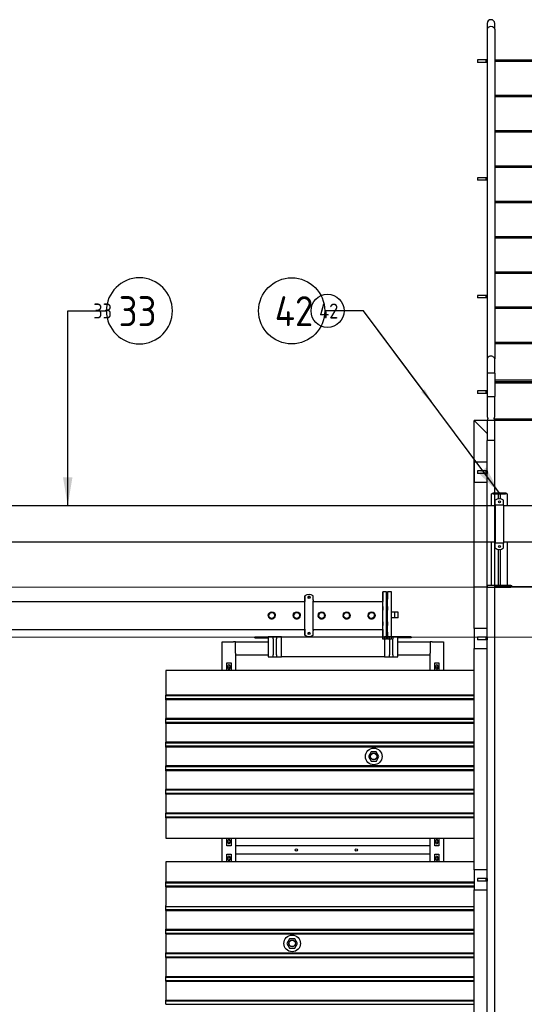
# Model space of a CAD drawing. Extents: x -89225 to 110569, y 13360 to 87647.
# Tile 312 of 478: x 37900 to 40934, y 81732 to 87647. Entities that reach past the tile are written whole.
import ezdxf

# ---------------------------------------------------------------- set-up
doc = ezdxf.new("R2010")
doc.units = 0
for name, color, linetype in [('Beluchtingstank', 253, 'Continuous'), ('Iv-Lines 035', 4, 'Continuous'), ('Iv-Lines 035 @ 100', 4, 'Continuous'), ('Iv-Lines 035 @ 50', 4, 'Continuous')]:
    doc.layers.add(name, color=color, linetype=linetype)
doc.styles.add('ISO', font='ISO.SHX')

# ---------------------------------------------------------------- blocks, each defined once
blk = doc.blocks.new('Leidingwerk beluchtingsinstallatie')
for p, q in [((1288058.3, -919506.4), (1288058.3, -919435.4)), ((1288068.3, -919435.4), (1288058.3, -919435.4)), ((1288061.3, -919430.4), (1288067.3, -919430.4)), ((1288061.3, -919430.4), (1288061.3, -919435.4)), ((1288144.3, -919430.4), (1288067.3, -919430.4)), ((1288068.3, -919435.4), (1288098.3, -919435.4)), ((1288098.3, -919435.4), (1288098.3, -919465.1)), ((1288098.3, -919435.4), (1288113.3, -919435.4)), ((1288113.3, -919435.4), (1288143.3, -919435.4)), ((1288113.3, -919465.1), (1288113.3, -919435.4)), ((1288153.3, -919435.4), (1288143.3, -919435.4)), ((1288144.3, -919430.4), (1288150.3, -919430.4)), ((1288150.3, -919435.4), (1288150.3, -919430.4)), ((1288153.3, -919435.4), (1288153.3, -919506.4)), ((1288080.8, -919496.9), (1288080.8, -919473.1)), ((1288080.8, -919501.9), (1288080.8, -919496.9)), ((1288130.8, -919496.9), (1288130.8, -919473.1)), ((1288130.8, -919501.9), (1288130.8, -919496.9)), ((1288080.8, -919506.4), (1283586.5, -919506.4)), ((1288130.8, -919501.9), (1288080.8, -919501.9)), ((1288080.8, -919501.9), (1288080.8, -919730.9)), ((1288130.8, -919501.9), (1288130.8, -919730.9)), ((1288603.1, -919506.4), (1288130.8, -919506.4)), ((1288080.8, -919725.5), (1283593, -919725.5)), ((1288058.3, -919985.4), (1288058.3, -919725.5)), ((1288130.8, -919730.9), (1288080.8, -919730.9)), ((1288080.8, -919735.9), (1288080.8, -919730.9)), ((1288080.8, -919759.6), (1288080.8, -919735.9)), ((1288603.1, -919725.5), (1288130.8, -919725.5)), ((1288130.8, -919735.9), (1288130.8, -919730.9)), ((1288130.8, -919759.6), (1288130.8, -919735.9)), ((1288153.3, -919725.5), (1288153.3, -919985.4)), ((1288098.3, -919767.6), (1288098.3, -919985.4)), ((1288113.3, -919985.4), (1288113.3, -919767.6)), ((1287427.2, -920022.7), (1287405.2, -920022.7)), ((1287456.2, -920022.7), (1287432.2, -920022.7)), ((1288030.8, -919985.4), (1288030.8, -919995.4)), ((1288030.8, -919985.4), (1288036.8, -919985.4)), ((1288036.8, -919995.4), (1288030.8, -919995.4)), ((1288174.8, -919985.4), (1288036.8, -919985.4)), ((1288036.8, -919995.4), (1288174.8, -919995.4)), ((1288174.8, -919985.4), (1288180.8, -919985.4)), ((1288180.8, -919995.4), (1288174.8, -919995.4)), ((1288180.8, -919995.4), (1288180.8, -919985.4)), ((1283367.6, -920081.1), (1286936.2, -920081.1)), ((1286936.2, -920071.7), (1286936.2, -920047.3)), ((1286936.2, -920047.5), (1286936.2, -920047.3)), ((1286936.2, -920047.5), (1286936.2, -920071.9)), ((1286936.2, -920047.6), (1286936.2, -920072)), ((1286936.2, -920047.6), (1286936.2, -920047.8)), ((1286936.2, -920072.2), (1286936.2, -920047.8)), ((1286986.2, -920071.7), (1286986.2, -920047.3)), ((1286986.2, -920081.1), (1287405.2, -920081.1)), ((1287432.2, -920056.2), (1287427.2, -920056.2)), ((1287476.2, -920146.4), (1287456.2, -920146.4)), ((1287496.2, -920146.4), (1287476.2, -920146.4)), ((1286716, -920164.3), (1286716, -920164.5)), ((1286716, -920164.5), (1286716, -920164.6)), ((1286758.4, -920165.4), (1286758.4, -920165.6)), ((1286758.4, -920165.6), (1286758.4, -920165.8)), ((1286866, -920164.3), (1286866, -920164.5)), ((1286866, -920164.5), (1286866, -920164.6)), ((1286908.4, -920165.4), (1286908.4, -920165.6)), ((1286908.4, -920165.6), (1286908.4, -920165.8)), ((1287016, -920164.3), (1287016, -920164.5)), ((1287016, -920164.5), (1287016, -920164.6)), ((1287058.4, -920165.4), (1287058.4, -920165.6)), ((1287058.4, -920165.6), (1287058.4, -920165.8)), ((1287166, -920164.3), (1287166, -920164.5)), ((1287166, -920164.5), (1287166, -920164.6)), ((1287208.4, -920165.4), (1287208.4, -920165.6)), ((1287208.4, -920165.6), (1287208.4, -920165.8)), ((1287316, -920164.3), (1287316, -920164.5)), ((1287316, -920164.5), (1287316, -920164.6)), ((1287358.4, -920165.4), (1287358.4, -920165.6)), ((1287358.4, -920165.6), (1287358.4, -920165.8)), ((1287476.2, -920180.1), (1287456.2, -920180.1)), ((1287496.2, -920180.1), (1287476.2, -920180.1)), ((1283367.6, -920249.4), (1286936.2, -920249.4)), ((1286936.2, -920282.7), (1286936.2, -920258.3)), ((1286936.2, -920258.4), (1286936.2, -920282.8)), ((1286936.2, -920258.6), (1286936.2, -920283)), ((1286936.2, -920283.1), (1286936.2, -920258.7)), ((1286986.2, -920249.4), (1287405.2, -920249.4)), ((1286986.2, -920282.7), (1286986.2, -920258.3)), ((1286936.2, -920282.8), (1286936.2, -920282.7)), ((1286936.2, -920283), (1286936.2, -920283.1)), ((1286986.2, -920282.8), (1286986.2, -920282.7)), ((1286986.2, -920282.8), (1286986.2, -920283)), ((1286986.2, -920283), (1286986.2, -920283.1)), ((1287427.2, -920307.7), (1287405.2, -920307.7)), ((1287432.2, -920274.2), (1287427.2, -920274.2)), ((1287456.2, -920307.7), (1287432.2, -920307.7))]:
    blk.add_line(p, q)
for centre in [(1288105.8, -919482.4), (1288105.8, -919750.4)]:
    blk.add_circle(centre, 6)
for centre, start, end in [((1288105.8, -919504.4), 51.31781, 128.68219), ((1288105.8, -919728.4), 231.31781, 308.68219)]:
    blk.add_arc(centre, 40, start, end)
for centre, major_axis, ratio, start_param, end_param in [((1287405.2, -920165.2), (0, 142.5), 0.000191, 2.20242, 7.222358), ((1287427.2, -920165.2), (0, 142.5), 0.000191, 3.141593, 6.283185), ((1287432.2, -920165.2), (0, 142.5), 0.000191, 2.441701, 6.983076), ((1287456.2, -920165.2), (0, 142.5), 0.000191, 3.141592, 6.283185), ((1286961.2, -920078.5), (40, -0.3), 0.999567, 0.902158, 2.252421), ((1286961.2, -920078.8), (-40, 0.3), 0.999567, 5.393984, 5.394014), ((1286936.2, -920071.6), (0, -5), 0.000191, 4.741805, 6.179442), ((1286936.2, -920071.6), (0, -10), 0.000191, 4.741805, 6.179442), ((1286936.2, -920072.3), (0, 10), 0.000191, 3.643116, 4.741803), ((1286936.2, -920072.3), (0, -5), 0.000191, 0.162576, 1.600213), ((1286936.2, -920165.2), (0, -89.1), 0.000191, 0.162576, 3.037849), ((1286936.2, -920165.2), (0, 89.1), 0.000191, 0.162576, 0.336844), ((1286936.2, -920165.2), (0, 84.1), 0.000191, 3.304169, 6.179442), ((1286961.2, -920056.7), (6, -0.04), 0.999567, 0.012261, 3.129332), ((1286961.2, -920056.8), (-6, 0.04), 0.999567, 3.166116, 6.258662), ((1286961.2, -920057), (-6, 0.04), 0.999567, 3.178383, 6.246395), ((1286986.2, -920071.6), (0, -5), 0.000191, 4.741805, 6.179442), ((1286986.2, -920165.2), (0, -89.1), 0.000191, 0.162576, 3.037849), ((1287405.2, -920165.2), (0, 84.1), 0.000191, 3.126176, 6.298602), ((1287432.2, -920053.1), (0, 11), 0.000191, 4.420228, 8.146143), ((1287432.2, -920165.2), (0, 109), 0.000191, 3.141592, 6.283185), ((1286737.2, -920165.2), (18, -0.5), 0.999976, 0.009722, 3.131871), ((1286887.2, -920165.2), (18, -0.5), 0.999976, 0.009722, 3.131871), ((1287037.2, -920165.2), (18, -0.5), 0.999976, 0.009722, 3.131871), ((1287187.2, -920165.2), (18, -0.5), 0.999976, 0.009722, 3.131871), ((1287337.2, -920165.2), (18, -0.5), 0.999976, 0.009722, 3.131871), ((1287476.2, -920163.2), (0, 16.8), 0.000191, 3.141597, 6.28319), ((1287496.2, -920163.2), (0, 16.8), 0.000191, 3.141595, 6.283187), ((1286737.2, -920165), (-21.2, 0.6), 0.999976, 0, 3.141593), ((1286737.2, -920165.2), (-21.2, 0.6), 0.999976, 0, 3.141593), ((1286737.2, -920165), (-21.2, 0.6), 0.999976, 6.273344, 9.43462), ((1286887.2, -920165), (-21.2, 0.6), 0.999976, 0, 3.141593), ((1286887.2, -920165.2), (-21.2, 0.6), 0.999976, 0, 3.141593), ((1286887.2, -920165), (-21.2, 0.6), 0.999976, 6.273344, 9.43462), ((1287037.2, -920165), (-21.2, 0.6), 0.999976, 0, 3.141593), ((1287037.2, -920165), (-21.2, 0.6), 0.999976, 6.273344, 9.43462), ((1287037.2, -920165.2), (-21.2, 0.6), 0.999976, 0, 3.141593), ((1287187.2, -920165), (-21.2, 0.6), 0.999976, 0, 3.141593), ((1287187.2, -920165.2), (-21.2, 0.6), 0.999976, 0, 3.141593), ((1287187.2, -920165), (-21.2, 0.6), 0.999976, 6.273344, 9.43462), ((1287337.2, -920165), (-21.2, 0.6), 0.999976, 0, 3.141593), ((1287337.2, -920165.2), (-21.2, 0.6), 0.999976, 0, 3.141593), ((1287337.2, -920165), (-21.2, 0.6), 0.999976, 6.273344, 9.43462), ((1286936.2, -920258.1), (0, 10), 0.000191, 0.162576, 1.600213), ((1286936.2, -920258.9), (0, 10), 0.000191, 4.741805, 5.966844), ((1286936.2, -920165.2), (0, -89.1), 0.000191, 5.946342, 6.179442), ((1286936.2, -920258.1), (0, 5), 0.000191, 0.162576, 1.600213), ((1286936.2, -920258.9), (0, 5), 0.000191, 4.741805, 6.179442), ((1286961.2, -920273.6), (6, -0.04), 0.999567, 0.012261, 3.129332), ((1286961.2, -920273.8), (-6, 0.04), 0.999567, 3.166116, 6.258662), ((1286961.2, -920273.9), (-6, 0.04), 0.999567, 3.178383, 6.246395), ((1286986.2, -920258.1), (0, 5), 0.000191, 0.162576, 1.600213), ((1286961.2, -920251.5), (-40, 0.3), 0.999567, 0.902158, 2.252421), ((1286961.2, -920251.6), (-40, 0.3), 0.999567, 0.902158, 2.252421), ((1286961.2, -920251.8), (40, -0.3), 0.999567, 4.043751, 5.394014), ((1286961.2, -920251.9), (40, -0.3), 0.999567, 4.043751, 5.394014), ((1287432.2, -920274.7), (0, -11), 0.000191, 4.66993, 7.896441)]:
    blk.add_ellipse(centre, major_axis=major_axis, ratio=ratio, start_param=start_param, end_param=end_param)
for centre, major_axis, ratio in [((1286961.2, -920056.6), (6, -0.04), 0.999567), ((1287405.2, -920053.1), (0, 11), 0.000191), ((1287405.2, -920055.8), (0, 11), 0.000191), ((1287432.2, -920055.8), (0, 11), 0.000191), ((1286737.2, -920164.9), (21.2, -0.6), 0.999976), ((1286737.2, -920164.9), (18, -0.5), 0.999976), ((1286887.2, -920164.9), (21.2, -0.6), 0.999976), ((1286887.2, -920164.9), (18, -0.5), 0.999976), ((1287037.2, -920164.9), (21.2, -0.6), 0.999976), ((1287037.2, -920164.9), (18, -0.5), 0.999976), ((1287187.2, -920164.9), (21.2, -0.6), 0.999976), ((1287187.2, -920164.9), (18, -0.5), 0.999976), ((1287337.2, -920164.9), (21.2, -0.6), 0.999976), ((1287337.2, -920164.9), (18, -0.5), 0.999976), ((1287405.2, -920122.6), (0, 11), 0.000191), ((1287432.2, -920122.6), (0, 11), 0.000191), ((1287405.2, -920214.4), (0, 11), 0.000191), ((1287432.2, -920214.4), (0, 11), 0.000191), ((1286961.2, -920273.5), (6, -0.04), 0.999567), ((1287405.2, -920274.7), (0, 11), 0.000191), ((1287405.2, -920277.4), (0, 11), 0.000191), ((1287432.2, -920277.4), (0, 11), 0.000191)]:
    blk.add_ellipse(centre, major_axis=major_axis, ratio=ratio)
for points, knots in [([(1286874, -920153.1), (1286874.1, -920152.9), (1286874.2, -920152.8), (1286875.1, -920151.9), (1286876, -920151.2), (1286878, -920149.8), (1286879.1, -920149.2), (1286881.3, -920148.3), (1286882.5, -920148), (1286884.9, -920147.5), (1286886.1, -920147.4), (1286888.4, -920147.4), (1286889.6, -920147.5), (1286891.9, -920148), (1286893.1, -920148.3), (1286895.4, -920149.2), (1286896.4, -920149.8), (1286898.4, -920151.2), (1286899.4, -920151.9), (1286900.5, -920153.1), (1286900.8, -920153.4), (1286901.1, -920153.8)], [4.108781, 4.108781, 4.108781, 4.108781, 4.152558, 4.152558, 4.498623, 4.498623, 4.844688, 4.844688, 5.190753, 5.190753, 5.536817, 5.536817, 5.882882, 5.882882, 6.228947, 6.228947, 6.575012, 6.575012, 6.921076, 6.921076, 7.061215, 7.061215, 7.061215, 7.061215]), ([(1287024, -920153.1), (1287024.1, -920152.9), (1287024.2, -920152.8), (1287025.1, -920151.9), (1287026, -920151.2), (1287028, -920149.8), (1287029.1, -920149.2), (1287031.3, -920148.3), (1287032.5, -920148), (1287034.9, -920147.5), (1287036.1, -920147.4), (1287038.4, -920147.4), (1287039.6, -920147.5), (1287041.9, -920148), (1287043.1, -920148.3), (1287045.4, -920149.2), (1287046.4, -920149.8), (1287048.4, -920151.2), (1287049.4, -920151.9), (1287050.5, -920153.1), (1287050.8, -920153.4), (1287051.1, -920153.8)], [4.108781, 4.108781, 4.108781, 4.108781, 4.152558, 4.152558, 4.498623, 4.498623, 4.844688, 4.844688, 5.190753, 5.190753, 5.536817, 5.536817, 5.882882, 5.882882, 6.228947, 6.228947, 6.575012, 6.575012, 6.921076, 6.921076, 7.061215, 7.061215, 7.061215, 7.061215]), ([(1287174, -920153.1), (1287174.1, -920152.9), (1287174.2, -920152.8), (1287175.1, -920151.9), (1287176, -920151.2), (1287178, -920149.8), (1287179.1, -920149.2), (1287181.3, -920148.3), (1287182.5, -920148), (1287184.9, -920147.5), (1287186.1, -920147.4), (1287188.4, -920147.4), (1287189.6, -920147.5), (1287191.9, -920148), (1287193.1, -920148.3), (1287195.4, -920149.2), (1287196.4, -920149.8), (1287198.4, -920151.2), (1287199.4, -920151.9), (1287200.5, -920153.1), (1287200.8, -920153.4), (1287201.1, -920153.8)], [4.108781, 4.108781, 4.108781, 4.108781, 4.152558, 4.152558, 4.498623, 4.498623, 4.844688, 4.844688, 5.190753, 5.190753, 5.536817, 5.536817, 5.882882, 5.882882, 6.228947, 6.228947, 6.575012, 6.575012, 6.921076, 6.921076, 7.061215, 7.061215, 7.061215, 7.061215]), ([(1287324, -920153.1), (1287324.1, -920152.9), (1287324.2, -920152.8), (1287325.1, -920151.9), (1287326, -920151.2), (1287328, -920149.8), (1287329.1, -920149.2), (1287331.3, -920148.3), (1287332.5, -920148), (1287334.9, -920147.5), (1287336.1, -920147.4), (1287338.4, -920147.4), (1287339.6, -920147.5), (1287341.9, -920148), (1287343.1, -920148.3), (1287345.4, -920149.2), (1287346.4, -920149.8), (1287348.4, -920151.2), (1287349.4, -920151.9), (1287350.5, -920153.1), (1287350.8, -920153.4), (1287351.1, -920153.8)], [4.108781, 4.108781, 4.108781, 4.108781, 4.152558, 4.152558, 4.498623, 4.498623, 4.844688, 4.844688, 5.190753, 5.190753, 5.536817, 5.536817, 5.882882, 5.882882, 6.228947, 6.228947, 6.575012, 6.575012, 6.921076, 6.921076, 7.061215, 7.061215, 7.061215, 7.061215]), ([(1286887.2, -920186.8), (1286885.9, -920186.8), (1286884.5, -920186.6), (1286881.8, -920186.1), (1286880.4, -920185.7), (1286877.8, -920184.6), (1286876.6, -920184), (1286874.3, -920182.4), (1286873.2, -920181.5), (1286871.4, -920179.7), (1286870.5, -920178.6), (1286869, -920176.3), (1286868.3, -920175.1), (1286867.3, -920172.7), (1286866.9, -920171.5), (1286866.7, -920170.4)], [0, 0, 0, 0, 0.398893, 0.398893, 0.797786, 0.797786, 1.196678, 1.196678, 1.595571, 1.595571, 1.994408, 1.994408, 2.393244, 2.393244, 2.730035, 2.730035, 2.730035, 2.730035]), ([(1286907.5, -920171.5), (1286907.3, -920172.3), (1286907, -920173), (1286906.1, -920175.1), (1286905.5, -920176.3), (1286903.9, -920178.6), (1286903.1, -920179.7), (1286901.2, -920181.5), (1286900.1, -920182.4), (1286897.8, -920184), (1286896.6, -920184.6), (1286894, -920185.7), (1286892.6, -920186.1), (1286889.9, -920186.6), (1286888.5, -920186.8), (1286887.2, -920186.8)], [10.1424, 10.1424, 10.1424, 10.1424, 10.370424, 10.370424, 10.769261, 10.769261, 11.168097, 11.168097, 11.56699, 11.56699, 11.965883, 11.965883, 12.364776, 12.364776, 12.763668, 12.763668, 12.763668, 12.763668]), ([(1287037.2, -920186.8), (1287035.9, -920186.8), (1287034.5, -920186.6), (1287031.8, -920186.1), (1287030.4, -920185.7), (1287027.8, -920184.6), (1287026.6, -920184), (1287024.3, -920182.4), (1287023.2, -920181.5), (1287021.4, -920179.7), (1287020.5, -920178.6), (1287019, -920176.3), (1287018.3, -920175.1), (1287017.3, -920172.7), (1287016.9, -920171.5), (1287016.7, -920170.4)], [0, 0, 0, 0, 0.398893, 0.398893, 0.797786, 0.797786, 1.196678, 1.196678, 1.595571, 1.595571, 1.994408, 1.994408, 2.393244, 2.393244, 2.730035, 2.730035, 2.730035, 2.730035]), ([(1287057.5, -920171.5), (1287057.3, -920172.3), (1287057, -920173), (1287056.1, -920175.1), (1287055.5, -920176.3), (1287053.9, -920178.6), (1287053.1, -920179.7), (1287051.2, -920181.5), (1287050.1, -920182.4), (1287047.8, -920184), (1287046.6, -920184.6), (1287044, -920185.7), (1287042.6, -920186.1), (1287039.9, -920186.6), (1287038.5, -920186.8), (1287037.2, -920186.8)], [10.1424, 10.1424, 10.1424, 10.1424, 10.370424, 10.370424, 10.769261, 10.769261, 11.168097, 11.168097, 11.56699, 11.56699, 11.965883, 11.965883, 12.364776, 12.364776, 12.763668, 12.763668, 12.763668, 12.763668]), ([(1287187.2, -920186.8), (1287185.9, -920186.8), (1287184.5, -920186.6), (1287181.8, -920186.1), (1287180.4, -920185.7), (1287177.8, -920184.6), (1287176.6, -920184), (1287174.3, -920182.4), (1287173.2, -920181.5), (1287171.4, -920179.7), (1287170.5, -920178.6), (1287169, -920176.3), (1287168.3, -920175.1), (1287167.3, -920172.7), (1287166.9, -920171.5), (1287166.7, -920170.4)], [0, 0, 0, 0, 0.398893, 0.398893, 0.797786, 0.797786, 1.196678, 1.196678, 1.595571, 1.595571, 1.994408, 1.994408, 2.393244, 2.393244, 2.730035, 2.730035, 2.730035, 2.730035]), ([(1287207.5, -920171.5), (1287207.3, -920172.3), (1287207, -920173), (1287206.1, -920175.1), (1287205.5, -920176.3), (1287203.9, -920178.6), (1287203.1, -920179.7), (1287201.2, -920181.5), (1287200.1, -920182.4), (1287197.8, -920184), (1287196.6, -920184.6), (1287194, -920185.7), (1287192.6, -920186.1), (1287189.9, -920186.6), (1287188.5, -920186.8), (1287187.2, -920186.8)], [10.1424, 10.1424, 10.1424, 10.1424, 10.370424, 10.370424, 10.769261, 10.769261, 11.168097, 11.168097, 11.56699, 11.56699, 11.965883, 11.965883, 12.364776, 12.364776, 12.763668, 12.763668, 12.763668, 12.763668]), ([(1287337.2, -920186.8), (1287335.9, -920186.8), (1287334.5, -920186.6), (1287331.8, -920186.1), (1287330.4, -920185.7), (1287327.8, -920184.6), (1287326.6, -920184), (1287324.3, -920182.4), (1287323.2, -920181.5), (1287321.4, -920179.7), (1287320.5, -920178.6), (1287319, -920176.3), (1287318.3, -920175.1), (1287317.3, -920172.7), (1287316.9, -920171.5), (1287316.7, -920170.4)], [0, 0, 0, 0, 0.398893, 0.398893, 0.797786, 0.797786, 1.196678, 1.196678, 1.595571, 1.595571, 1.994408, 1.994408, 2.393244, 2.393244, 2.730035, 2.730035, 2.730035, 2.730035]), ([(1287357.5, -920171.5), (1287357.3, -920172.3), (1287357, -920173), (1287356.1, -920175.1), (1287355.5, -920176.3), (1287353.9, -920178.6), (1287353.1, -920179.7), (1287351.2, -920181.5), (1287350.1, -920182.4), (1287347.8, -920184), (1287346.6, -920184.6), (1287344, -920185.7), (1287342.6, -920186.1), (1287339.9, -920186.6), (1287338.5, -920186.8), (1287337.2, -920186.8)], [10.1424, 10.1424, 10.1424, 10.1424, 10.370424, 10.370424, 10.769261, 10.769261, 11.168097, 11.168097, 11.56699, 11.56699, 11.965883, 11.965883, 12.364776, 12.364776, 12.763668, 12.763668, 12.763668, 12.763668])]:
    blk.add_open_spline(points, degree=3, knots=knots)
blk = doc.blocks.new('Bordes been 4 beluchtingstank')
for p, q in [((1280221.9, -850437.3), (1280221.9, -850472.4)), ((1280266.9, -850472.4), (1280266.9, -850437.3)), ((1280221.9, -850472.4), (1280221.9, -850656.8)), ((1280266.9, -850472.4), (1280266.9, -852452.6)), ((1280164.4, -850656.8), (1280164.4, -850671.8)), ((1280214.4, -850656.8), (1280164.4, -850656.8)), ((1280214.4, -850671.8), (1280164.4, -850671.8)), ((1280214.4, -850656.8), (1280214.4, -850671.8)), ((1280221.9, -850656.8), (1280214.4, -850656.8)), ((1280221.9, -850671.8), (1280214.4, -850671.8)), ((1280221.9, -850656.8), (1280221.9, -850659.8)), ((1280221.9, -850656.8), (1280221.9, -850656.8)), ((1280221.9, -850659.8), (1280221.9, -851363.9)), ((1280266.9, -850656.8), (1281021.9, -850656.8)), ((1280266.9, -850660.8), (1281021.9, -850660.8)), ((1280266.9, -850664.8), (1281021.9, -850664.8)), ((1280266.9, -850868.8), (1281021.9, -850868.8)), ((1280266.9, -850872.8), (1281021.9, -850872.8)), ((1280266.9, -850876.8), (1281021.9, -850876.8)), ((1280266.9, -851080.8), (1281021.9, -851080.8)), ((1280266.9, -851084.8), (1281021.9, -851084.8)), ((1280266.9, -851088.8), (1281021.9, -851088.8)), ((1280266.9, -851292.8), (1281021.9, -851292.8)), ((1280266.9, -851296.8), (1281021.9, -851296.8)), ((1280266.9, -851300.8), (1281021.9, -851300.8)), ((1280164.4, -851363.9), (1280164.4, -851378.9)), ((1280214.4, -851363.9), (1280164.4, -851363.9)), ((1280214.4, -851378.9), (1280164.4, -851378.9)), ((1280214.4, -851363.9), (1280214.4, -851378.9)), ((1280221.9, -851363.9), (1280214.4, -851363.9)), ((1280221.9, -851378.9), (1280214.4, -851378.9)), ((1280221.9, -851363.9), (1280221.9, -851366.9)), ((1280221.9, -851363.9), (1280221.9, -851363.9)), ((1280221.9, -851366.9), (1280221.9, -852071)), ((1280266.9, -851504.8), (1281021.9, -851504.8)), ((1280266.9, -851508.8), (1281021.9, -851508.8)), ((1280266.9, -851512.8), (1281021.9, -851512.8)), ((1280266.9, -851716.7), (1281021.9, -851716.7)), ((1280266.9, -851720.7), (1281021.9, -851720.7)), ((1280266.9, -851724.7), (1281021.9, -851724.7)), ((1280266.9, -851928.7), (1281021.9, -851928.7)), ((1280266.9, -851932.7), (1281021.9, -851932.7)), ((1280266.9, -851936.7), (1281021.9, -851936.7)), ((1280164.4, -852071), (1280164.4, -852086)), ((1280214.4, -852071), (1280164.4, -852071)), ((1280214.4, -852086), (1280164.4, -852086)), ((1280214.4, -852071), (1280214.4, -852086)), ((1280221.9, -852071), (1280214.4, -852071)), ((1280221.9, -852086), (1280214.4, -852086)), ((1280221.9, -852071), (1280221.9, -852074)), ((1280221.9, -852071), (1280221.9, -852071)), ((1280221.9, -852074), (1280221.9, -852452.6)), ((1280266.9, -852140.7), (1281021.9, -852140.7)), ((1280266.9, -852144.7), (1281021.9, -852144.7)), ((1280266.9, -852148.7), (1281021.9, -852148.7)), ((1280266.9, -852352.7), (1281021.9, -852352.7)), ((1280266.9, -852356.7), (1281021.9, -852356.7)), ((1280266.9, -852360.7), (1281021.9, -852360.7)), ((1280221.9, -852452.6), (1280221.9, -852537.5)), ((1280266.9, -852537.5), (1280266.9, -852452.6)), ((1280266.9, -852537.5), (1280221.9, -852537.5)), ((1280221.9, -852537.5), (1280221.9, -852677.8)), ((1280266.9, -852537.5), (1280221.9, -852537.5)), ((1280266.9, -852537.5), (1280266.9, -852677.8)), ((1280266.9, -852577.7), (1281021.9, -852577.7)), ((1280266.9, -852587.7), (1281021.9, -852587.7)), ((1280266.9, -852591.7), (1281021.9, -852591.7)), ((1280266.9, -852595.7), (1281021.9, -852595.7)), ((1280164.4, -852645.3), (1280164.4, -852660.3)), ((1280214.4, -852645.3), (1280164.4, -852645.3)), ((1280214.4, -852645.3), (1280214.4, -852660.3)), ((1280221.9, -852645.3), (1280214.4, -852645.3)), ((1280221.9, -852645.3), (1280221.9, -852660.3)), ((1280214.4, -852660.3), (1280164.4, -852660.3)), ((1280221.9, -852660.3), (1280214.4, -852660.3)), ((1280221.9, -852677.8), (1280266.9, -852677.8)), ((1280221.9, -852677.8), (1280221.9, -852797.8)), ((1280221.9, -852677.8), (1280266.9, -852677.8)), ((1280266.9, -852797.8), (1280266.9, -852677.8)), ((1280221.9, -852900.3), (1280144.4, -852822.8)), ((1280144.4, -852822.8), (1280221.9, -852900.3)), ((1280221.9, -852822.8), (1280221.9, -852942.8)), ((1280264.4, -852812.5), (1280264.4, -852808.1)), ((1280264.5, -852812.7), (1281024.3, -852812.7)), ((1280266.9, -852942.8), (1280266.9, -852822.8)), ((1280266.9, -852942.8), (1280221.9, -852942.8)), ((1280221.9, -860502.8), (1280221.9, -852942.8)), ((1280266.9, -852942.8), (1280221.9, -852942.8)), ((1280266.9, -860502.8), (1280266.9, -852942.8)), ((1280144.4, -853072.8), (1280144.4, -853192.8)), ((1280221.9, -853072.8), (1280144.4, -853072.8)), ((1280164.4, -853125.3), (1280164.4, -853140.3)), ((1280214.4, -853125.3), (1280164.4, -853125.3)), ((1280214.4, -853125.3), (1280214.4, -853140.3)), ((1280221.9, -853125.3), (1280214.4, -853125.3)), ((1280221.9, -853125.3), (1280221.9, -853140.3)), ((1280214.4, -853140.3), (1280164.4, -853140.3)), ((1280221.9, -853140.3), (1280214.4, -853140.3)), ((1280144.4, -853192.8), (1280221.9, -853192.8)), ((1280144.4, -853822.8), (1280221.9, -853822.8)), ((1280144.4, -854072.8), (1280144.4, -853822.8)), ((1281021.9, -853822.8), (1280266.9, -853822.8)), ((1280144.4, -854072.8), (1280144.4, -854192.8)), ((1280221.9, -854072.8), (1280144.4, -854072.8)), ((1280164.4, -854125.3), (1280164.4, -854140.3)), ((1280214.4, -854125.3), (1280164.4, -854125.3)), ((1280214.4, -854125.3), (1280214.4, -854140.3)), ((1280221.9, -854125.3), (1280214.4, -854125.3)), ((1280221.9, -854125.3), (1280221.9, -854140.3)), ((1280144.4, -855522.8), (1280144.4, -854192.8)), ((1280144.4, -854192.8), (1280221.9, -854192.8)), ((1280214.4, -854140.3), (1280164.4, -854140.3)), ((1280221.9, -854140.3), (1280214.4, -854140.3)), ((1280144.4, -855522.8), (1280144.4, -855642.8)), ((1280221.9, -855522.8), (1280144.4, -855522.8)), ((1280164.4, -855575.3), (1280164.4, -855590.3)), ((1280214.4, -855575.3), (1280164.4, -855575.3)), ((1280214.4, -855590.3), (1280164.4, -855590.3)), ((1280214.4, -855575.3), (1280214.4, -855590.3)), ((1280221.9, -855575.3), (1280214.4, -855575.3)), ((1280221.9, -855590.3), (1280214.4, -855590.3)), ((1280221.9, -855575.3), (1280221.9, -855590.3)), ((1280144.4, -856972.8), (1280144.4, -855642.8)), ((1280144.4, -855642.8), (1280221.9, -855642.8))]:
    blk.add_line(p, q)
for points in [[(1280144.4, -853822.8), (1280144.4, -852822.8)], [(1281144.4, -853822.8), (1281144.4, -852822.8), (1280144.4, -852822.8)]]:
    blk.add_lwpolyline(points)
for centre, start, end in [((1280244.4, -850437.3), 0, 180), ((1280244.4, -850437.3), 0, 180), ((1280244.4, -852797.8), 180, 213.74902), ((1280244.4, -852797.8), 180, 213.74902), ((1280244.4, -852822.8), 146.25101, 180), ((1280244.4, -852822.8), 146.25101, 180), ((1280244.4, -852797.8), 326.25098, 0), ((1280244.4, -852797.8), 326.25098, 0), ((1280244.4, -852822.8), 0, 33.74899), ((1280244.4, -852822.8), 0, 33.74899)]:
    blk.add_arc(centre, 22.5, start, end)
for centre, major_axis, start_param, end_param in [((1280244.4, -850472.4), (-22.5, 0), 3.141593, 6.283185), ((1280244.4, -850472.4), (-22.5, 0), 3.141593, 6.283185), ((1280244.4, -852452.6), (22.5, 0), 0, 3.141593), ((1280244.4, -852452.6), (22.5, 0), 0, 3.141593)]:
    blk.add_ellipse(centre, major_axis=major_axis, ratio=0.707107, start_param=start_param, end_param=end_param)
blk = doc.blocks.new('Beluchtingselementen Bosman')
for p, q in [((1278824.4, -854122.8), (1278904.4, -854122.8)), ((1278824.4, -854128.8), (1278824.4, -854122.8)), ((1278824.4, -854128.8), (1278904.4, -854128.8)), ((1278934.4, -854122.8), (1278904.4, -854122.8)), ((1278904.4, -854122.8), (1278904.4, -854242.8)), ((1278934.4, -854128.2), (1278934.4, -854122.8)), ((1278954.4, -854122.8), (1278934.4, -854122.8)), ((1278934.4, -854135.2), (1278934.4, -854128.2)), ((1278984.4, -854122.8), (1278954.4, -854122.8)), ((1278954.4, -854122.8), (1278954.4, -854128.2)), ((1278954.4, -854128.2), (1278954.4, -854135.2)), ((1278984.4, -854122.8), (1279604.4, -854122.8)), ((1278984.4, -854242.8), (1278984.4, -854122.8)), ((1279634.4, -854122.8), (1279604.4, -854122.8)), ((1279604.4, -854122.8), (1279604.4, -854242.8)), ((1279654.4, -854122.8), (1279634.4, -854122.8)), ((1279634.4, -854128.2), (1279634.4, -854122.8)), ((1279634.4, -854135.2), (1279634.4, -854128.2)), ((1279684.4, -854122.8), (1279654.4, -854122.8)), ((1279654.4, -854122.8), (1279654.4, -854128.2)), ((1279654.4, -854128.2), (1279654.4, -854135.2)), ((1279684.4, -854242.8), (1279684.4, -854122.8)), ((1279764.4, -854122.8), (1279684.4, -854122.8)), ((1279764.4, -854128.8), (1279684.4, -854128.8)), ((1279764.4, -854122.8), (1279764.4, -854128.8)), ((1278629.4, -854324.5), (1278629.4, -854152.8)), ((1278629.4, -854152.8), (1278697.4, -854152.8)), ((1278709.4, -854152.8), (1278697.4, -854152.8)), ((1278709.4, -854152.8), (1278904.4, -854152.8)), ((1278709.4, -854220.8), (1278709.4, -854152.8)), ((1278934.4, -854135.2), (1278934.4, -854230.4)), ((1278954.4, -854230.4), (1278954.4, -854135.2)), ((1279634.4, -854135.2), (1279634.4, -854230.4)), ((1279654.4, -854230.4), (1279654.4, -854135.2)), ((1279684.4, -854152.8), (1279879.4, -854152.8)), ((1279891.4, -854152.8), (1279879.4, -854152.8)), ((1279879.4, -854152.8), (1279879.4, -854220.8)), ((1279891.4, -854152.8), (1279959.4, -854152.8)), ((1279959.4, -854152.8), (1279959.4, -854324.5)), ((1278709.4, -854220.8), (1278709.4, -854232.8)), ((1278709.4, -854232.8), (1278709.4, -854324.5)), ((1278904.4, -854232.8), (1278709.4, -854232.8)), ((1278904.4, -854242.8), (1278934.4, -854242.8)), ((1278934.4, -854237.4), (1278934.4, -854230.4)), ((1278934.4, -854242.8), (1278934.4, -854237.4)), ((1278934.4, -854242.8), (1278954.4, -854242.8)), ((1278954.4, -854230.4), (1278954.4, -854237.4)), ((1278954.4, -854237.4), (1278954.4, -854242.8)), ((1278954.4, -854242.8), (1278984.4, -854242.8)), ((1279604.4, -854242.8), (1278984.4, -854242.8)), ((1279604.4, -854242.8), (1279634.4, -854242.8)), ((1279634.4, -854237.4), (1279634.4, -854230.4)), ((1279634.4, -854242.8), (1279634.4, -854237.4)), ((1279634.4, -854242.8), (1279654.4, -854242.8)), ((1279654.4, -854230.4), (1279654.4, -854237.4)), ((1279654.4, -854237.4), (1279654.4, -854242.8)), ((1279654.4, -854242.8), (1279684.4, -854242.8)), ((1279879.4, -854232.8), (1279684.4, -854232.8)), ((1279879.4, -854232.8), (1279879.4, -854220.8)), ((1279879.4, -854324.5), (1279879.4, -854232.8)), ((1278656.9, -854324.5), (1278656.9, -854277.9)), ((1278656.9, -854277.9), (1278681.9, -854277.9)), ((1278662.9, -854309.5), (1278662.9, -854296.5)), ((1278675.9, -854296.5), (1278675.9, -854309.5)), ((1278681.9, -854277.9), (1278681.9, -854324.5)), ((1279906.9, -854324.5), (1279906.9, -854277.9)), ((1279906.9, -854277.9), (1279931.9, -854277.9)), ((1279912.9, -854309.5), (1279912.9, -854296.5)), ((1279925.9, -854296.5), (1279925.9, -854309.5)), ((1279931.9, -854277.9), (1279931.9, -854324.5)), ((1280144.4, -854324.5), (1278289.4, -854324.5)), ((1278289.4, -854324.5), (1278289.4, -854472)), ((1278289.4, -854472.7), (1278289.4, -854472)), ((1280144.4, -854472), (1278289.4, -854472)), ((1278289.4, -854475.5), (1278289.4, -854472.7)), ((1280144.4, -854472.7), (1278289.4, -854472.7)), ((1278289.4, -854475.5), (1278289.4, -854476.7)), ((1278289.4, -854478.3), (1278289.4, -854476.7)), ((1280144.4, -854476.7), (1278289.4, -854476.7)), ((1278289.4, -854494.3), (1278289.4, -854478.3)), ((1278289.4, -854495.8), (1278289.4, -854494.3)), ((1278289.4, -854495.8), (1278289.4, -854497.1)), ((1280144.4, -854495.8), (1278289.4, -854495.8)), ((1278289.4, -854499.9), (1278289.4, -854497.1)), ((1278289.4, -854500.6), (1278289.4, -854499.9)), ((1280144.4, -854499.9), (1278289.4, -854499.9)), ((1278289.4, -854500.6), (1278289.4, -854614)), ((1280144.4, -854500.6), (1278289.4, -854500.6)), ((1278289.4, -854614.7), (1278289.4, -854614)), ((1280144.4, -854614), (1278289.4, -854614)), ((1278289.4, -854617.5), (1278289.4, -854614.7)), ((1280144.4, -854614.7), (1278289.4, -854614.7)), ((1278289.4, -854617.5), (1278289.4, -854618.7)), ((1278289.4, -854620.3), (1278289.4, -854618.7)), ((1280144.4, -854618.7), (1278289.4, -854618.7)), ((1278289.4, -854636.3), (1278289.4, -854620.3)), ((1278289.4, -854637.8), (1278289.4, -854636.3)), ((1278289.4, -854637.8), (1278289.4, -854639.1)), ((1280144.4, -854637.8), (1278289.4, -854637.8)), ((1278289.4, -854641.9), (1278289.4, -854639.1)), ((1278289.4, -854642.6), (1278289.4, -854641.9)), ((1280144.4, -854641.9), (1278289.4, -854641.9)), ((1278289.4, -854642.6), (1278289.4, -854756)), ((1280144.4, -854642.6), (1278289.4, -854642.6)), ((1278289.4, -854756.7), (1278289.4, -854756)), ((1280144.4, -854756), (1278289.4, -854756)), ((1278289.4, -854759.5), (1278289.4, -854756.7)), ((1280144.4, -854756.7), (1278289.4, -854756.7)), ((1278289.4, -854759.5), (1278289.4, -854760.7)), ((1278289.4, -854762.3), (1278289.4, -854760.7)), ((1280144.4, -854760.7), (1278289.4, -854760.7)), ((1278289.4, -854778.3), (1278289.4, -854762.3)), ((1278289.4, -854779.8), (1278289.4, -854778.3)), ((1278289.4, -854779.8), (1278289.4, -854781.1)), ((1280144.4, -854779.8), (1278289.4, -854779.8)), ((1278289.4, -854783.9), (1278289.4, -854781.1)), ((1278289.4, -854784.6), (1278289.4, -854783.9)), ((1280144.4, -854783.9), (1278289.4, -854783.9)), ((1278289.4, -854784.6), (1278289.4, -854898)), ((1280144.4, -854784.6), (1278289.4, -854784.6)), ((1279523.4, -854813.8), (1279507.6, -854841.4)), ((1279507.6, -854841.4), (1279523.6, -854868.9)), ((1279555.2, -854813.7), (1279523.4, -854813.8)), ((1279571.2, -854841.2), (1279555.2, -854813.7)), ((1279555.4, -854868.8), (1279571.2, -854841.2)), ((1278289.4, -854898.7), (1278289.4, -854898)), ((1280144.4, -854898), (1278289.4, -854898)), ((1278289.4, -854901.5), (1278289.4, -854898.7)), ((1280144.4, -854898.7), (1278289.4, -854898.7)), ((1278289.4, -854901.5), (1278289.4, -854902.7)), ((1278289.4, -854904.3), (1278289.4, -854902.7)), ((1280144.4, -854902.7), (1278289.4, -854902.7)), ((1279523.6, -854868.9), (1279555.4, -854868.8)), ((1278289.4, -854920.3), (1278289.4, -854904.3)), ((1278289.4, -854921.8), (1278289.4, -854920.3)), ((1278289.4, -854921.8), (1278289.4, -854923.1)), ((1280144.4, -854921.8), (1278289.4, -854921.8)), ((1278289.4, -854925.9), (1278289.4, -854923.1)), ((1278289.4, -854926.6), (1278289.4, -854925.9)), ((1280144.4, -854925.9), (1278289.4, -854925.9)), ((1278289.4, -854926.6), (1278289.4, -855040)), ((1280144.4, -854926.6), (1278289.4, -854926.6)), ((1278289.4, -855040.7), (1278289.4, -855040)), ((1280144.4, -855040), (1278289.4, -855040)), ((1278289.4, -855043.5), (1278289.4, -855040.7)), ((1280144.4, -855040.7), (1278289.4, -855040.7)), ((1278289.4, -855043.5), (1278289.4, -855044.7)), ((1278289.4, -855046.3), (1278289.4, -855044.7)), ((1280144.4, -855044.7), (1278289.4, -855044.7)), ((1278289.4, -855062.3), (1278289.4, -855046.3)), ((1278289.4, -855063.8), (1278289.4, -855062.3)), ((1278289.4, -855063.8), (1278289.4, -855065.1)), ((1280144.4, -855063.8), (1278289.4, -855063.8)), ((1278289.4, -855067.9), (1278289.4, -855065.1)), ((1278289.4, -855068.6), (1278289.4, -855067.9)), ((1280144.4, -855067.9), (1278289.4, -855067.9)), ((1278289.4, -855068.6), (1278289.4, -855182)), ((1280144.4, -855068.6), (1278289.4, -855068.6)), ((1278289.4, -855182.7), (1278289.4, -855182)), ((1280144.4, -855182), (1278289.4, -855182)), ((1278289.4, -855185.5), (1278289.4, -855182.7)), ((1280144.4, -855182.7), (1278289.4, -855182.7)), ((1278289.4, -855185.5), (1278289.4, -855186.7)), ((1278289.4, -855188.3), (1278289.4, -855186.7)), ((1280144.4, -855186.7), (1278289.4, -855186.7)), ((1278289.4, -855204.3), (1278289.4, -855188.3)), ((1278289.4, -855205.8), (1278289.4, -855204.3)), ((1278289.4, -855205.8), (1278289.4, -855207.1)), ((1280144.4, -855205.8), (1278289.4, -855205.8)), ((1278289.4, -855209.9), (1278289.4, -855207.1)), ((1278289.4, -855210.6), (1278289.4, -855209.9)), ((1280144.4, -855209.9), (1278289.4, -855209.9)), ((1278289.4, -855210.6), (1278289.4, -855331.3)), ((1280144.4, -855210.6), (1278289.4, -855210.6)), ((1278289.4, -855331.3), (1280144.4, -855331.3)), ((1278629.4, -855474.5), (1278629.4, -855331.3)), ((1278656.9, -855377.9), (1278656.9, -855331.3)), ((1278662.9, -855359.3), (1278662.9, -855346.3)), ((1278675.9, -855346.3), (1278675.9, -855359.3)), ((1278681.9, -855331.3), (1278681.9, -855377.9)), ((1278709.4, -855331.3), (1278709.4, -855474.5)), ((1279879.4, -855474.5), (1279879.4, -855331.3)), ((1279906.9, -855377.9), (1279906.9, -855331.3)), ((1279912.9, -855359.3), (1279912.9, -855346.3)), ((1279925.9, -855346.3), (1279925.9, -855359.3)), ((1279931.9, -855331.3), (1279931.9, -855377.9)), ((1279959.4, -855331.3), (1279959.4, -855474.5)), ((1278681.9, -855377.9), (1278656.9, -855377.9)), ((1278656.9, -855474.5), (1278656.9, -855427.9)), ((1278656.9, -855427.9), (1278681.9, -855427.9)), ((1278681.9, -855427.9), (1278681.9, -855474.5)), ((1279879.4, -855377.8), (1278709.4, -855377.8)), ((1278709.4, -855377.8), (1278709.4, -855421.8)), ((1279879.4, -855427.8), (1278709.4, -855427.8)), ((1279879.4, -855421.8), (1279879.4, -855377.8)), ((1279931.9, -855377.9), (1279906.9, -855377.9)), ((1279906.9, -855474.5), (1279906.9, -855427.9)), ((1279906.9, -855427.9), (1279931.9, -855427.9)), ((1279931.9, -855427.9), (1279931.9, -855474.5)), ((1280144.4, -855474.5), (1278289.4, -855474.5)), ((1278289.4, -855474.5), (1278289.4, -855595.2)), ((1278662.9, -855459.5), (1278662.9, -855446.5)), ((1278675.9, -855446.5), (1278675.9, -855459.5)), ((1279912.9, -855459.5), (1279912.9, -855446.5)), ((1279925.9, -855446.5), (1279925.9, -855459.5)), ((1278289.4, -855595.9), (1278289.4, -855595.2)), ((1278289.4, -855595.2), (1280144.4, -855595.2)), ((1278289.4, -855598.7), (1278289.4, -855595.9)), ((1278289.4, -855595.9), (1280144.4, -855595.9)), ((1278289.4, -855598.7), (1278289.4, -855599.9)), ((1278289.4, -855601.5), (1278289.4, -855599.9)), ((1278289.4, -855599.9), (1280144.4, -855599.9)), ((1278289.4, -855617.5), (1278289.4, -855601.5)), ((1278289.4, -855619), (1278289.4, -855617.5)), ((1278289.4, -855619), (1278289.4, -855620.3)), ((1278289.4, -855619), (1280144.4, -855619)), ((1278289.4, -855623.1), (1278289.4, -855620.3)), ((1278289.4, -855623.8), (1278289.4, -855623.1)), ((1278289.4, -855623.1), (1280144.4, -855623.1)), ((1278289.4, -855623.8), (1278289.4, -855737.2)), ((1278289.4, -855623.8), (1280144.4, -855623.8)), ((1278289.4, -855737.9), (1278289.4, -855737.2)), ((1278289.4, -855740.7), (1278289.4, -855737.9)), ((1278289.4, -855740.7), (1278289.4, -855741.9)), ((1278289.4, -855743.5), (1278289.4, -855741.9)), ((1278289.4, -855741.9), (1280144.4, -855741.9)), ((1278289.4, -855759.5), (1278289.4, -855743.5)), ((1278289.4, -855761), (1278289.4, -855759.5)), ((1278289.4, -855761), (1278289.4, -855762.3)), ((1278289.4, -855761), (1280144.4, -855761)), ((1278289.4, -855765.1), (1278289.4, -855762.3)), ((1278289.4, -855765.8), (1278289.4, -855765.1)), ((1278289.4, -855765.1), (1280144.4, -855765.1)), ((1278289.4, -855765.8), (1278289.4, -855879.2)), ((1278289.4, -855765.8), (1280144.4, -855765.8)), ((1278289.4, -855879.9), (1278289.4, -855879.2)), ((1278289.4, -855879.2), (1280144.4, -855879.2)), ((1278289.4, -855882.7), (1278289.4, -855879.9)), ((1278289.4, -855879.9), (1280144.4, -855879.9)), ((1278289.4, -855882.7), (1278289.4, -855883.9)), ((1278289.4, -855885.5), (1278289.4, -855883.9)), ((1278289.4, -855883.9), (1280144.4, -855883.9)), ((1278289.4, -855901.5), (1278289.4, -855885.5)), ((1278289.4, -855903), (1278289.4, -855901.5)), ((1278289.4, -855903), (1278289.4, -855904.3)), ((1278289.4, -855903), (1280144.4, -855903)), ((1278289.4, -855907.1), (1278289.4, -855904.3)), ((1278289.4, -855907.8), (1278289.4, -855907.1)), ((1278289.4, -855907.1), (1280144.4, -855907.1)), ((1278289.4, -855907.8), (1278289.4, -856021.2)), ((1278289.4, -855907.8), (1280144.4, -855907.8)), ((1279033.4, -855937), (1279017.6, -855964.6)), ((1279017.6, -855964.6), (1279033.6, -855992.1)), ((1279065.2, -855936.9), (1279033.4, -855937)), ((1279081.2, -855964.4), (1279065.2, -855936.9)), ((1279065.4, -855992), (1279081.2, -855964.4)), ((1278289.4, -856021.9), (1278289.4, -856021.2)), ((1278289.4, -856021.2), (1280144.4, -856021.2)), ((1278289.4, -856024.7), (1278289.4, -856021.9)), ((1278289.4, -856021.9), (1280144.4, -856021.9)), ((1278289.4, -856024.7), (1278289.4, -856025.9)), ((1278289.4, -856027.5), (1278289.4, -856025.9)), ((1278289.4, -856025.9), (1280144.4, -856025.9)), ((1278289.4, -856043.5), (1278289.4, -856027.5)), ((1279033.6, -855992.1), (1279065.4, -855992)), ((1278289.4, -856045), (1278289.4, -856043.5)), ((1278289.4, -856045), (1278289.4, -856046.3)), ((1278289.4, -856045), (1280144.4, -856045)), ((1278289.4, -856049.1), (1278289.4, -856046.3)), ((1278289.4, -856049.8), (1278289.4, -856049.1)), ((1278289.4, -856049.1), (1280144.4, -856049.1)), ((1278289.4, -856049.8), (1278289.4, -856163.2)), ((1278289.4, -856049.8), (1280144.4, -856049.8)), ((1278289.4, -856163.9), (1278289.4, -856163.2)), ((1278289.4, -856163.2), (1280144.4, -856163.2)), ((1278289.4, -856166.7), (1278289.4, -856163.9)), ((1278289.4, -856163.9), (1280144.4, -856163.9)), ((1278289.4, -856166.7), (1278289.4, -856167.9)), ((1278289.4, -856169.5), (1278289.4, -856167.9)), ((1278289.4, -856167.9), (1280144.4, -856167.9)), ((1278289.4, -856185.5), (1278289.4, -856169.5)), ((1278289.4, -856187), (1278289.4, -856185.5)), ((1278289.4, -856187), (1278289.4, -856188.3)), ((1278289.4, -856187), (1280144.4, -856187)), ((1278289.4, -856191.1), (1278289.4, -856188.3)), ((1278289.4, -856191.8), (1278289.4, -856191.1)), ((1278289.4, -856191.1), (1280144.4, -856191.1)), ((1278289.4, -856191.8), (1278289.4, -856305.2)), ((1278289.4, -856191.8), (1280144.4, -856191.8)), ((1278289.4, -856305.9), (1278289.4, -856305.2)), ((1278289.4, -856305.2), (1280144.4, -856305.2)), ((1278289.4, -856308.7), (1278289.4, -856305.9)), ((1278289.4, -856305.9), (1280144.4, -856305.9)), ((1278289.4, -856308.7), (1278289.4, -856309.9)), ((1278289.4, -856311.5), (1278289.4, -856309.9)), ((1278289.4, -856309.9), (1280144.4, -856309.9)), ((1278289.4, -856327.5), (1278289.4, -856311.5)), ((1278289.4, -856329), (1278289.4, -856327.5)), ((1278289.4, -856329), (1278289.4, -856330.3)), ((1278289.4, -856329), (1280144.4, -856329))]:
    blk.add_line(p, q)
for centre, radius in [((1278669.4, -854302.8), 6.5), ((1279919.4, -854302.8), 6.5), ((1279539.4, -854841.3), 50), ((1279539.4, -854841.3), 20.5), ((1279539.4, -854841.3), 19), ((1278669.4, -855352.8), 6.5), ((1279919.4, -855352.8), 6.5), ((1279074.4, -855402.8), 7), ((1279434.4, -855402.8), 7), ((1278669.4, -855452.8), 6.5), ((1279919.4, -855452.8), 6.5), ((1279049.4, -855964.5), 50), ((1279049.4, -855964.5), 20.5), ((1279049.4, -855964.5), 19)]:
    blk.add_circle(centre, radius)
for centre, start, end in [((1278669.4, -854296.5), 0.00002, 180.00002), ((1278669.4, -854309.5), 180.00002, 0.00002), ((1279919.4, -854296.5), 359.99998, 179.99998), ((1279919.4, -854309.5), 179.99998, 359.99998), ((1278669.4, -855346.3), 359.99998, 179.99998), ((1278669.4, -855359.3), 179.99998, 359.99998), ((1279919.4, -855346.3), 0.00002, 180.00002), ((1279919.4, -855359.3), 180.00002, 0.00002), ((1278669.4, -855446.5), 0.00002, 180.00002), ((1278669.4, -855459.5), 180.00002, 0.00002), ((1279919.4, -855446.5), 359.99998, 179.99998), ((1279919.4, -855459.5), 179.99998, 359.99998)]:
    blk.add_arc(centre, 6.5, start, end)
blk = doc.blocks.new('*U68')
for points in [[(0, 11.711), (0, 0)], [(0, 0), (2.324, 0)]]:
    blk.add_lwpolyline(points)
blk.add_circle((4.31, 0), 1.986)
blk.add_solid([(-0.285, 10.003), (0, 11.711), (0.285, 10.003)])
at = {"style": 'ISO'}
blk.add_attdef('NUMMER', (3.146, -0.835), '', height=1.8, dxfattribs=at)
blk = doc.blocks.new('*U542')
at = {"layer": 'Iv-Lines 035 @ 100'}
ref = blk.add_blockref('*U68', (38189.1, 85898.2), dxfattribs=dict(at, xscale=-100, yscale=100, zscale=100, rotation=180))
ref.add_attrib('NUMMER', '33', (38495.3, 85806.2), dxfattribs={"layer": '0', "height": 180, "style": 'ISO'})
at = {"layer": 'Iv-Lines 035 @ 50'}
ref = blk.add_blockref('*U68', (-38189.1, 85898.2), dxfattribs=dict(at, xscale=50, yscale=50, zscale=-50, rotation=180))
ref.add_attrib('NUMMER', '33', (38342.2, 85852.2), dxfattribs={"layer": '0', "height": 90, "style": 'ISO'})
blk = doc.blocks.new('*U99')
for points in [[(-8.179, 10.951), (0, 0)], [(0, 0), (2.324, 0)]]:
    blk.add_lwpolyline(points)
blk.add_circle((4.31, 0), 1.986)
blk.add_solid([(-7.384, 9.411), (-8.179, 10.951), (-6.928, 9.752)])
at = {"style": 'ISO'}
blk.add_attdef('NUMMER', (3.146, -0.835), '', height=1.8, dxfattribs=at)
blk = doc.blocks.new('*U578')
at = {"layer": 'Iv-Lines 035 @ 100'}
ref = blk.add_blockref('*U99', (39966.5, 85898.2), dxfattribs=dict(at, xscale=100, yscale=100, zscale=100, rotation=180))
ref.add_attrib('NUMMER', '42', (39433.8, 85806.2), dxfattribs={"layer": '0', "height": 180, "style": 'ISO'})
at = {"layer": 'Iv-Lines 035 @ 50'}
ref = blk.add_blockref('*U99', (39966.5, 85898.2), dxfattribs=dict(at, xscale=50, yscale=50, zscale=50, rotation=180))
ref.add_attrib('NUMMER', '42', (39700.2, 85852.2), dxfattribs={"layer": '0', "height": 90, "style": 'ISO'})

msp = doc.modelspace()

# ---------------------------------------------------------------- linework, layer by layer
at = {"layer": 'Beluchtingstank', "lineweight": 9, "ltscale": 0.01}
for p, q in [((30135.9, 84237.7), (53025.9, 84237.7)), ((30135.9, 83937.7), (53025.9, 83937.7))]:
    msp.add_line(p, q, dxfattribs=at)

# ---------------------------------------------------------------- block references
msp.add_blockref('Bordes been 4 beluchtingstank', (-1239510.9, 938062.2), dxfattribs=at)
at = {"layer": 'Iv-Lines 035'}
for name, p in [('*U542', (0, 0)), ('*U578', (0, 0)), ('Leidingwerk beluchtingsinstallatie', (-1247321.4, 1004233.5)), ('Beluchtingselementen Bosman', (-1239510.9, 938062.2))]:
    msp.add_blockref(name, p, dxfattribs=at)

doc.saveas('drawing.dxf')
